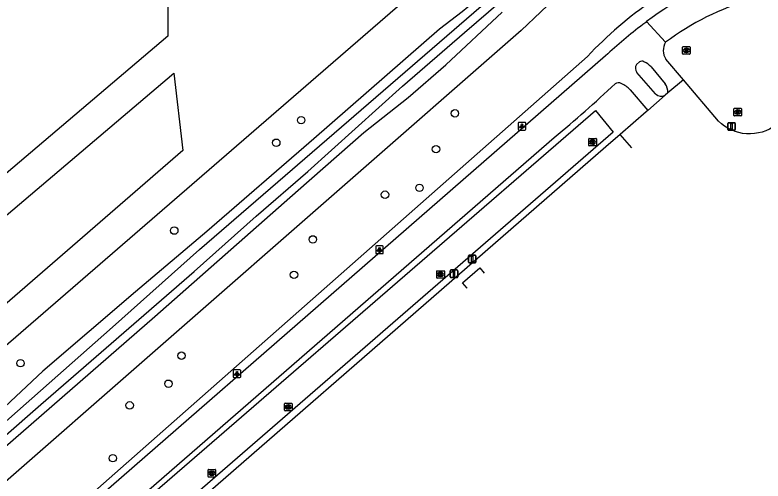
# Model space of a CAD drawing. Extents: x 155018 to 156648, y 383980 to 385733.
# Drawn here: x 156281.5 to 156379.8, y 384402.7 to 384464 of the extents above; entities that cross this region are included whole.
import ezdxf

# ---------------------------------------------------------------- set-up
doc = ezdxf.new("R2010")
doc.units = 0
for name, color, linetype in [('IMGEO_Afsluitpaal', 7, 'Continuous'), ('IMGEO_Berm_groen', 7, 'Continuous'), ('IMGEO_Boom', 7, 'Continuous'), ('IMGEO_Fietspad_gesloten', 7, 'Continuous'), ('IMGEO_Gemengd_bos', 7, 'Continuous'), ('IMGEO_Greppel_droge_sloot', 7, 'Continuous'), ('IMGEO_Groenvoorziening', 7, 'Continuous'), ('IMGEO_Kolk', 7, 'Continuous'), ('IMGEO_Lichtpunt', 7, 'Continuous'), ('IMGEO_Loofbos', 7, 'Continuous'), ('IMGEO_Rijbaan_lokaal_gesloten', 7, 'Continuous'), ('IMGEO_Rijbaan_lokaal_open', 7, 'Continuous'), ('IMGEO_Rioolput', 7, 'Continuous'), ('IMGEO_Waterloop', 7, 'Continuous')]:
    doc.layers.add(name, color=color, linetype=linetype)

msp = doc.modelspace()

# ---------------------------------------------------------------- linework, layer by layer
at = {"layer": 'IMGEO_Afsluitpaal'}
for p, q in [((156375.18, 384448.973), (156375.18, 384449.773)), ((156375.18, 384449.773), (156375.18, 384448.973)), ((156375.28, 384449.873), (156376.07, 384449.873)), ((156376.07, 384449.873), (156375.28, 384449.873)), ((156376.17, 384449.773), (156376.17, 384448.973)), ((156376.17, 384448.973), (156376.17, 384449.773)), ((156376.07, 384448.873), (156375.28, 384448.873)), ((156375.28, 384448.873), (156376.07, 384448.873)), ((156341.079, 384431.542), (156341.079, 384432.342)), ((156341.079, 384432.342), (156341.079, 384431.542)), ((156341.179, 384432.442), (156341.969, 384432.442)), ((156341.969, 384432.442), (156341.179, 384432.442)), ((156342.069, 384432.342), (156342.069, 384431.542)), ((156342.069, 384431.542), (156342.069, 384432.342)), ((156341.969, 384431.442), (156341.179, 384431.442)), ((156341.179, 384431.442), (156341.969, 384431.442)), ((156338.675, 384429.602), (156338.675, 384430.402)), ((156338.675, 384430.402), (156338.675, 384429.602)), ((156338.775, 384430.502), (156339.565, 384430.502)), ((156339.565, 384430.502), (156338.775, 384430.502)), ((156339.665, 384430.402), (156339.665, 384429.602)), ((156339.665, 384429.602), (156339.665, 384430.402)), ((156339.565, 384429.502), (156338.775, 384429.502)), ((156338.775, 384429.502), (156339.565, 384429.502))]:
    msp.add_line(p, q, dxfattribs=at)
for points in [[(156375.6, 384449.748), (156375.75, 384449.748), (156375.75, 384448.998), (156375.6, 384448.998), (156375.6, 384449.748)], [(156341.499, 384432.317), (156341.649, 384432.317), (156341.649, 384431.567), (156341.499, 384431.567), (156341.499, 384432.317)], [(156339.095, 384430.377), (156339.245, 384430.377), (156339.245, 384429.627), (156339.095, 384429.627), (156339.095, 384430.377)]]:
    msp.add_lwpolyline(points, dxfattribs=at)
for centre, start, end in [((156375.28, 384449.773), 90, 180), ((156375.28, 384449.773), 90, 180), ((156376.07, 384449.773), 0, 90), ((156376.07, 384449.773), 360, 90), ((156375.28, 384448.973), 180, 270), ((156375.28, 384448.973), 180, 270), ((156376.07, 384448.973), 270, 0), ((156376.07, 384448.973), 270, 0), ((156341.179, 384432.342), 90, 180), ((156341.179, 384432.342), 90, 180), ((156341.969, 384432.342), 0, 90), ((156341.969, 384432.342), 360, 90), ((156341.179, 384431.542), 180, 270), ((156341.179, 384431.542), 180, 270), ((156341.969, 384431.542), 270, 0), ((156341.969, 384431.542), 270, 0), ((156338.775, 384430.402), 90, 180), ((156338.775, 384430.402), 90, 180), ((156339.565, 384430.402), 0, 90), ((156339.565, 384430.402), 360, 90), ((156338.775, 384429.602), 180, 270), ((156338.775, 384429.602), 180, 270), ((156339.565, 384429.602), 270, 0), ((156339.565, 384429.602), 270, 0)]:
    msp.add_arc(centre, 0.1, start, end, dxfattribs=at)
at = {"layer": 'IMGEO_Berm_groen'}
msp.add_lwpolyline([(156356.722, 384458.585), (156284.156, 384394.551), (156281.216, 384392.15)], dxfattribs=at)
msp.add_arc((156395.51, 384422.051), 53.285, 112.25376, 136.71441, dxfattribs=at)
at = {"layer": 'IMGEO_Boom'}
for centre in [(156339.299, 384451.1), (156319.079, 384450.205), (156315.814, 384447.234), (156336.817, 384446.393), (156330.11, 384440.401), (156334.651, 384441.301), (156302.402, 384435.684), (156320.615, 384434.525), (156318.145, 384429.871), (156303.359, 384419.232), (156282.188, 384418.239), (156301.637, 384415.544), (156296.534, 384412.698), (156294.322, 384405.747)]:
    msp.add_circle(centre, 0.489, dxfattribs=at)
at = {"layer": 'IMGEO_Fietspad_gesloten'}
for points in [[(156367.007, 384460.44), (156364.509, 384463.165)], [(156359.095, 384458.649), (156259.365, 384371.795), (156258.372, 384371.127), (156257.824, 384370.758)], [(156363.176, 384457.522), (156363.587, 384457.86)], [(156369.338, 384455.528), (156367.052, 384458.237)], [(156365.093, 384457.197), (156366.935, 384454.987)], [(156365.686, 384453.672), (156363.223, 384456.475)], [(156362.331, 384454.193), (156364.663, 384451.493)], [(156279.957, 384384.986), (156352.368, 384447.923)]]:
    msp.add_lwpolyline(points, dxfattribs=at)
for centre, radius, start, end in [((156387.173, 384433.719), 37.158, 104.76081, 127.58515), ((156387.519, 384433.324), 34, 105.73856, 127.10699), ((156401.248, 384413.414), 61.831, 127.04088, 132.9802), ((156385.712, 384435.565), 34.804, 127.53223, 128.59232), ((156368.652, 384459.372), 1.962, 147.00575, 215.33465), ((156363.896, 384457.429), 0.53, 60.08573, 125.69882), ((156363.285, 384455.735), 2.325, 38.95255, 67.86047), ((156363.945, 384457.032), 0.912, 147.48186, 217.65872), ((156238.487, 384585.019), 178.225, 309.71529, 313.14295), ((156360.794, 384454.44), 0.69, 56.04039, 128.85968), ((156359.827, 384451.891), 3.402, 42.59852, 66.58058), ((156365.632, 384453.943), 1.669, 354.81423, 38.71618), ((156366.431, 384454.389), 1.034, 223.89255, 300.06324)]:
    msp.add_arc(centre, radius, start, end, dxfattribs=at)
at = {"layer": 'IMGEO_Gemengd_bos'}
for points in [[(156301.686, 384493.596), (156301.555, 384461.231), (156252.592, 384419.709)], [(156249.105, 384393.546), (156252.428, 384396.51), (156255.164, 384398.879), (156339.901, 384472.241), (156350.929, 384480.371)], [(156356.289, 384478.542), (156356.33, 384478.469), (156355.944, 384478.226), (156355.15, 384477.417), (156351.034, 384473.469), (156345.854, 384468.837), (156343.238, 384466.927), (156340.245, 384464.452), (156337.294, 384462.155), (156320.755, 384447.746), (156306.691, 384435.576), (156297.284, 384427.612), (156285.129, 384417.181), (156273.665, 384406.5), (156263.998, 384397.529), (156263.332, 384396.986)], [(156360.944, 384474.29), (156348, 384461.983), (156253.842, 384379.592), (156251.329, 384381.955)]]:
    msp.add_lwpolyline(points, dxfattribs=at)
at = {"layer": 'IMGEO_Greppel_droge_sloot'}
msp.add_lwpolyline([(156284.548, 384388.08), (156357.803, 384451.464), (156360.111, 384448.636), (156286.997, 384385.224), (156284.548, 384388.08)], dxfattribs=at)
at = {"layer": 'IMGEO_Groenvoorziening'}
msp.add_lwpolyline([(156277.08, 384404.616), (156287.675, 384413.762), (156299.846, 384424.396), (156309.855, 384433.202), (156318.688, 384440.976), (156327.338, 384448.58), (156333.151, 384453.202), (156338.121, 384457.484), (156345.5, 384464.407)], dxfattribs=at)
at = {"layer": 'IMGEO_Kolk'}
for p, q in [((156356.974, 384447.81), (156357.826, 384447.81)), ((156356.899, 384446.884), (156356.899, 384447.736)), ((156357.826, 384446.81), (156356.974, 384446.81)), ((156357.41, 384447.03), (156357.385, 384447.03)), ((156357.387, 384447.59), (156357.412, 384447.59)), ((156357.9, 384447.736), (156357.9, 384446.884)), ((156336.915, 384429.486), (156336.915, 384430.338)), ((156336.99, 384430.412), (156337.842, 384430.412)), ((156337.403, 384430.192), (156337.428, 384430.192)), ((156337.916, 384430.338), (156337.916, 384429.486)), ((156337.842, 384429.412), (156336.99, 384429.412)), ((156337.426, 384429.632), (156337.401, 384429.632)), ((156316.887, 384412.057), (156316.887, 384412.909)), ((156316.962, 384412.983), (156317.814, 384412.983)), ((156317.375, 384412.763), (156317.4, 384412.763)), ((156317.888, 384412.909), (156317.888, 384412.057)), ((156317.814, 384411.983), (156316.962, 384411.983)), ((156317.398, 384412.203), (156317.373, 384412.203)), ((156306.843, 384403.352), (156306.843, 384404.204)), ((156306.918, 384404.278), (156307.77, 384404.278)), ((156307.331, 384404.058), (156307.356, 384404.058)), ((156307.844, 384404.204), (156307.844, 384403.352)), ((156307.77, 384403.278), (156306.918, 384403.278)), ((156307.354, 384403.498), (156307.329, 384403.498))]:
    msp.add_line(p, q, dxfattribs=at)
for points in [[(156356.974, 384447.81), (156357.826, 384447.81)], [(156356.899, 384446.884), (156356.899, 384447.736)], [(156357.826, 384446.81), (156356.974, 384446.81)], [(156357.22, 384447.51), (156357.343, 384447.51), (156357.343, 384447.359), (156357.473, 384447.51), (156357.637, 384447.51), (156357.491, 384447.359), (156357.644, 384447.11), (156357.492, 384447.11), (156357.407, 384447.274), (156357.343, 384447.207), (156357.343, 384447.11), (156357.22, 384447.11), (156357.22, 384447.51)], [(156357.9, 384447.736), (156357.9, 384446.884)], [(156336.915, 384429.486), (156336.915, 384430.338)], [(156336.99, 384430.412), (156337.842, 384430.412)], [(156337.236, 384430.112), (156337.359, 384430.112), (156337.359, 384429.961), (156337.489, 384430.112), (156337.653, 384430.112), (156337.507, 384429.961), (156337.66, 384429.712), (156337.508, 384429.712), (156337.423, 384429.876), (156337.359, 384429.809), (156337.359, 384429.712), (156337.236, 384429.712), (156337.236, 384430.112)], [(156337.916, 384430.338), (156337.916, 384429.486)], [(156337.842, 384429.412), (156336.99, 384429.412)], [(156316.887, 384412.057), (156316.887, 384412.909)], [(156316.962, 384412.983), (156317.814, 384412.983)], [(156317.208, 384412.683), (156317.331, 384412.683), (156317.331, 384412.532), (156317.461, 384412.683), (156317.625, 384412.683), (156317.479, 384412.532), (156317.632, 384412.283), (156317.48, 384412.283), (156317.395, 384412.447), (156317.331, 384412.38), (156317.331, 384412.283), (156317.208, 384412.283), (156317.208, 384412.683)], [(156317.888, 384412.909), (156317.888, 384412.057)], [(156317.814, 384411.983), (156316.962, 384411.983)], [(156306.843, 384403.352), (156306.843, 384404.204)], [(156306.918, 384404.278), (156307.77, 384404.278)], [(156307.164, 384403.978), (156307.287, 384403.978), (156307.287, 384403.827), (156307.417, 384403.978), (156307.581, 384403.978), (156307.435, 384403.827), (156307.588, 384403.578), (156307.436, 384403.578), (156307.351, 384403.742), (156307.287, 384403.675), (156307.287, 384403.578), (156307.164, 384403.578), (156307.164, 384403.978)], [(156307.844, 384404.204), (156307.844, 384403.352)], [(156307.77, 384403.278), (156306.918, 384403.278)]]:
    msp.add_lwpolyline(points, dxfattribs=at)
for centre, start, end in [((156356.976, 384447.734), 91.55205, 178.44795), ((156356.976, 384447.734), 91.55205, 178.44795), ((156357.824, 384447.734), 1.55205, 88.44795), ((156357.824, 384447.734), 1.55205, 88.44795), ((156356.976, 384446.886), 181.55205, 268.44795), ((156356.976, 384446.886), 181.55205, 268.44795), ((156357.824, 384446.886), 271.55205, 358.44795), ((156357.824, 384446.886), 271.55205, 358.44795), ((156336.992, 384430.336), 91.55205, 178.44795), ((156336.992, 384430.336), 91.55205, 178.44795), ((156337.84, 384430.336), 1.55205, 88.44795), ((156337.84, 384430.336), 1.55205, 88.44795), ((156336.992, 384429.488), 181.55205, 268.44795), ((156336.992, 384429.488), 181.55205, 268.44795), ((156337.84, 384429.488), 271.55205, 358.44795), ((156337.84, 384429.488), 271.55205, 358.44795), ((156316.964, 384412.907), 91.55205, 178.44795), ((156316.964, 384412.907), 91.55205, 178.44795), ((156317.812, 384412.907), 1.55205, 88.44795), ((156317.812, 384412.907), 1.55205, 88.44795), ((156316.964, 384412.059), 181.55205, 268.44795), ((156316.964, 384412.059), 181.55205, 268.44795), ((156317.812, 384412.059), 271.55205, 358.44795), ((156317.812, 384412.059), 271.55205, 358.44795), ((156306.92, 384404.202), 91.55205, 178.44795), ((156306.92, 384404.202), 91.55205, 178.44795), ((156307.768, 384404.202), 1.55205, 88.44795), ((156307.768, 384404.202), 1.55205, 88.44795), ((156306.92, 384403.354), 181.55205, 268.44795), ((156306.92, 384403.354), 181.55205, 268.44795), ((156307.768, 384403.354), 271.55205, 358.44795), ((156307.768, 384403.354), 271.55205, 358.44795)]:
    msp.add_arc(centre, 0.0765, start, end, dxfattribs=at)
for centre, major_axis, ratio, start_param, end_param in [((156357.386, 384447.31), (-0.387, 0.002), 0.722429, 4.712389, 7.853982), ((156357.411, 384447.31), (-0.39, 0.002), 0.717154, 1.570796, 4.712389), ((156337.402, 384429.912), (-0.387, 0.002), 0.722429, 4.712389, 7.853982), ((156337.427, 384429.912), (-0.39, 0.002), 0.717154, 1.570796, 4.712389), ((156317.374, 384412.483), (-0.387, 0.002), 0.722429, 4.712389, 7.853982), ((156317.399, 384412.483), (-0.39, 0.002), 0.717154, 1.570796, 4.712389), ((156307.33, 384403.778), (-0.387, 0.002), 0.722429, 4.712389, 7.853982), ((156307.355, 384403.778), (-0.39, 0.002), 0.717154, 1.570796, 4.712389)]:
    msp.add_ellipse(centre, major_axis=major_axis, ratio=ratio, start_param=start_param, end_param=end_param, dxfattribs=at)
at = {"layer": 'IMGEO_Lichtpunt'}
for p, q in [((156347.614, 384449.809), (156347.614, 384449.002)), ((156347.614, 384449.809), (156347.614, 384449.002)), ((156348.516, 384449.904), (156347.708, 384449.904)), ((156348.516, 384449.904), (156347.708, 384449.904)), ((156348.61, 384449.002), (156348.61, 384449.809)), ((156348.61, 384449.002), (156348.61, 384449.809)), ((156347.708, 384448.908), (156348.516, 384448.908)), ((156347.708, 384448.908), (156348.516, 384448.908)), ((156328.891, 384433.563), (156328.891, 384432.756)), ((156328.891, 384433.563), (156328.891, 384432.756)), ((156329.793, 384433.658), (156328.985, 384433.658)), ((156329.793, 384433.658), (156328.985, 384433.658)), ((156329.887, 384432.756), (156329.887, 384433.563)), ((156329.887, 384432.756), (156329.887, 384433.563)), ((156328.985, 384432.662), (156329.793, 384432.662)), ((156328.985, 384432.662), (156329.793, 384432.662)), ((156311.039, 384417.361), (156310.231, 384417.361)), ((156311.039, 384417.361), (156310.231, 384417.361)), ((156310.137, 384417.266), (156310.137, 384416.459)), ((156310.137, 384417.266), (156310.137, 384416.459)), ((156310.231, 384416.365), (156311.039, 384416.365)), ((156310.231, 384416.365), (156311.039, 384416.365)), ((156311.133, 384416.459), (156311.133, 384417.266)), ((156311.133, 384416.459), (156311.133, 384417.266))]:
    msp.add_line(p, q, dxfattribs=at)
for points in [[(156347.988, 384449.473), (156348.027, 384449.445), (156347.839, 384449.183), (156347.801, 384449.21), (156347.988, 384449.473)], [(156348.09, 384449.425), (156348.137, 384449.425), (156348.137, 384449.103), (156348.09, 384449.103), (156348.09, 384449.425)], [(156348.2, 384449.445), (156348.238, 384449.472), (156348.425, 384449.21), (156348.386, 384449.182), (156348.2, 384449.445)], [(156329.265, 384433.227), (156329.304, 384433.199), (156329.116, 384432.937), (156329.078, 384432.964), (156329.265, 384433.227)], [(156329.367, 384433.179), (156329.414, 384433.179), (156329.414, 384432.857), (156329.367, 384432.857), (156329.367, 384433.179)], [(156329.477, 384433.199), (156329.515, 384433.226), (156329.702, 384432.964), (156329.663, 384432.936), (156329.477, 384433.199)], [(156310.511, 384416.93), (156310.55, 384416.902), (156310.362, 384416.64), (156310.324, 384416.667), (156310.511, 384416.93)], [(156310.613, 384416.882), (156310.66, 384416.882), (156310.66, 384416.56), (156310.613, 384416.56), (156310.613, 384416.882)], [(156310.723, 384416.902), (156310.761, 384416.929), (156310.948, 384416.667), (156310.909, 384416.639), (156310.723, 384416.902)]]:
    msp.add_lwpolyline(points, dxfattribs=at)
for centre in [(156348.113, 384449.607), (156329.39, 384433.361), (156310.636, 384417.064)]:
    msp.add_circle(centre, 0.0994, dxfattribs=at)
for centre, start, end in [((156347.708, 384449.809), 90, 180), ((156347.708, 384449.809), 90, 180), ((156348.516, 384449.809), 0, 90), ((156348.516, 384449.809), 0, 90), ((156347.708, 384449.002), 180, 270), ((156347.708, 384449.002), 180, 270), ((156348.516, 384449.002), 270, 0), ((156348.516, 384449.002), 270, 360), ((156328.985, 384433.563), 90, 180), ((156328.985, 384433.563), 90, 180), ((156329.793, 384433.563), 0, 90), ((156329.793, 384433.563), 0, 90), ((156328.985, 384432.756), 180, 270), ((156328.985, 384432.756), 180, 270), ((156329.793, 384432.756), 270, 0), ((156329.793, 384432.756), 270, 360), ((156310.231, 384417.266), 90, 180), ((156310.231, 384417.266), 90, 180), ((156311.039, 384417.266), 0, 90), ((156311.039, 384417.266), 0, 90), ((156310.231, 384416.459), 180, 270), ((156310.231, 384416.459), 180, 270), ((156311.039, 384416.459), 270, 0), ((156311.039, 384416.459), 270, 360)]:
    msp.add_arc(centre, 0.0946, start, end, dxfattribs=at)
at = {"layer": 'IMGEO_Loofbos'}
msp.add_lwpolyline([(156303.525, 384446.201), (156254.035, 384403.349), (156253.299, 384414.802), (156302.326, 384456.378), (156303.525, 384446.201)], dxfattribs=at)
at = {"layer": 'IMGEO_Rijbaan_lokaal_gesloten'}
for points in [[(156369.338, 384455.528), (156367.295, 384453.792)], [(156381.905, 384449.878), (156381.536, 384449.574), (156381.11, 384449.28), (156380.659, 384449.025), (156380.187, 384448.812), (156379.697, 384448.642), (156379.195, 384448.516), (156378.683, 384448.435), (156378.166, 384448.4), (156377.648, 384448.412), (156377.134, 384448.47), (156376.626, 384448.574), (156376.13, 384448.722), (156375.649, 384448.915), (156375.187, 384449.149), (156374.748, 384449.424), (156374.335, 384449.737), (156373.952, 384450.086), (156369.338, 384455.528)], [(156367.295, 384453.792), (156366.949, 384453.494)], [(156366.949, 384453.494), (156364.663, 384451.493)], [(156364.663, 384451.493), (156364.456, 384451.312), (156361.027, 384448.315)], [(156361.027, 384448.315), (156359.151, 384446.676), (156285.202, 384382.365), (156263.468, 384363.548)], [(156362.56, 384446.557), (156361.027, 384448.315)]]:
    msp.add_lwpolyline(points, dxfattribs=at)
at = {"layer": 'IMGEO_Rijbaan_lokaal_open'}
for points in [[(156340.295, 384428.823), (156342.567, 384430.767), (156343.169, 384430.064)], [(156340.891, 384428.127), (156340.891, 384428.127), (156340.295, 384428.823)]]:
    msp.add_lwpolyline(points, dxfattribs=at)
at = {"layer": 'IMGEO_Rioolput'}
for p, q in [((156369.231, 384458.949), (156369.231, 384459.801)), ((156369.306, 384459.875), (156370.158, 384459.875)), ((156369.719, 384459.655), (156369.744, 384459.655)), ((156370.232, 384459.801), (156370.232, 384458.949)), ((156370.158, 384458.875), (156369.306, 384458.875)), ((156369.742, 384459.095), (156369.717, 384459.095)), ((156376.054, 384451.762), (156376.906, 384451.762)), ((156375.979, 384450.836), (156375.979, 384451.688)), ((156376.906, 384450.762), (156376.054, 384450.762)), ((156376.49, 384450.982), (156376.465, 384450.982)), ((156376.467, 384451.542), (156376.492, 384451.542)), ((156376.98, 384451.688), (156376.98, 384450.836))]:
    msp.add_line(p, q, dxfattribs=at)
for points in [[(156369.231, 384458.949), (156369.231, 384459.801)], [(156369.306, 384459.875), (156370.158, 384459.875)], [(156370.232, 384459.801), (156370.232, 384458.949)], [(156370.158, 384458.875), (156369.306, 384458.875)], [(156369.82, 384459.573), (156369.568, 384459.575), (156369.568, 384459.175)], [(156369.568, 384459.175), (156369.692, 384459.175), (156369.692, 384459.337), (156369.703, 384459.337)], [(156369.746, 384459.494), (156369.692, 384459.494), (156369.692, 384459.413)], [(156369.692, 384459.413), (156369.744, 384459.413)], [(156369.75, 384459.308), (156369.821, 384459.175), (156369.961, 384459.175), (156369.896, 384459.301)], [(156376.054, 384451.762), (156376.906, 384451.762)], [(156375.979, 384450.836), (156375.979, 384451.688)], [(156376.906, 384450.762), (156376.054, 384450.762)], [(156376.568, 384451.46), (156376.316, 384451.462), (156376.316, 384451.062)], [(156376.316, 384451.062), (156376.44, 384451.062), (156376.44, 384451.224), (156376.451, 384451.224)], [(156376.494, 384451.381), (156376.44, 384451.381), (156376.44, 384451.3)], [(156376.44, 384451.3), (156376.492, 384451.3)], [(156376.498, 384451.195), (156376.569, 384451.062), (156376.709, 384451.062), (156376.644, 384451.188)], [(156376.98, 384451.688), (156376.98, 384450.836)]]:
    msp.add_lwpolyline(points, dxfattribs=at)
for centre, radius, start, end in [((156369.308, 384459.799), 0.0765, 91.55205, 178.44795), ((156369.308, 384459.799), 0.0765, 91.55205, 178.44795), ((156370.156, 384459.799), 0.0765, 1.55205, 88.44795), ((156370.156, 384459.799), 0.0765, 1.55205, 88.44795), ((156369.308, 384458.951), 0.0765, 181.55205, 268.44795), ((156369.308, 384458.951), 0.0765, 181.55205, 268.44795), ((156369.702, 384459.284), 0.0533, 26.02933, 88.69889), ((156369.728, 384459.602), 0.19, 274.7715, 282.96867), ((156369.752, 384459.398), 0.0964, 77.00612, 93.18647), ((156369.766, 384459.455), 0.0378, 276.66336, 79.67722), ((156369.819, 384459.463), 0.109, 350.36119, 89.41601), ((156369.817, 384459.463), 0.112, 277.58423, 350.98172), ((156369.801, 384459.248), 0.108, 29.51342, 73.79051), ((156370.156, 384458.951), 0.0765, 271.55205, 358.44795), ((156370.156, 384458.951), 0.0765, 271.55205, 358.44795), ((156376.056, 384451.686), 0.0765, 91.55205, 178.44795), ((156376.056, 384451.686), 0.0765, 91.55205, 178.44795), ((156376.904, 384451.686), 0.0765, 1.55205, 88.44795), ((156376.904, 384451.686), 0.0765, 1.55205, 88.44795), ((156376.056, 384450.838), 0.0765, 181.55205, 268.44795), ((156376.056, 384450.838), 0.0765, 181.55205, 268.44795), ((156376.45, 384451.171), 0.0533, 26.02933, 88.69889), ((156376.476, 384451.489), 0.19, 274.7715, 282.96867), ((156376.5, 384451.285), 0.0964, 77.00612, 93.18647), ((156376.514, 384451.342), 0.0378, 276.66336, 79.67722), ((156376.567, 384451.35), 0.109, 350.36119, 89.41601), ((156376.565, 384451.35), 0.112, 277.58423, 350.98172), ((156376.549, 384451.135), 0.108, 29.51342, 73.79051), ((156376.904, 384450.838), 0.0765, 271.55205, 358.44795), ((156376.904, 384450.838), 0.0765, 271.55205, 358.44795)]:
    msp.add_arc(centre, radius, start, end, dxfattribs=at)
for centre, major_axis, ratio, start_param, end_param in [((156369.718, 384459.375), (-0.387, 0.002), 0.722429, 4.712389, 7.853982), ((156369.743, 384459.375), (-0.39, 0.002), 0.717154, 1.570796, 4.712389), ((156376.466, 384451.262), (-0.387, 0.002), 0.722429, 4.712389, 7.853982), ((156376.491, 384451.262), (-0.39, 0.002), 0.717154, 1.570796, 4.712389)]:
    msp.add_ellipse(centre, major_axis=major_axis, ratio=ratio, start_param=start_param, end_param=end_param, dxfattribs=at)
at = {"layer": 'IMGEO_Waterloop'}
for points in [[(156276.444, 384407.248), (156294.281, 384422.987), (156305.702, 384433.184), (156338.259, 384461.312), (156356.654, 384477.248), (156360.7, 384480.404), (156362.755, 384481.476), (156364.179, 384482.121), (156365.508, 384482.582), (156367.959, 384483.242), (156374.664, 384484.652), (156379.284, 384485.969), (156384.329, 384487.623), (156390.136, 384490.299), (156390.924, 384490.718), (156393, 384492.238), (156404.628, 384502.094), (156418.026, 384513.341), (156433.095, 384526.648), (156448.657, 384539.833), (156465.803, 384554.799), (156484.227, 384570.6)], [(156275.243, 384404.451), (156284.862, 384412.833), (156305.021, 384430.293), (156313.172, 384437.599), (156319.968, 384443.471), (156332.431, 384454.654), (156340.555, 384461.714), (156348.763, 384468.825)]]:
    msp.add_lwpolyline(points, dxfattribs=at)

doc.saveas('drawing.dxf')
